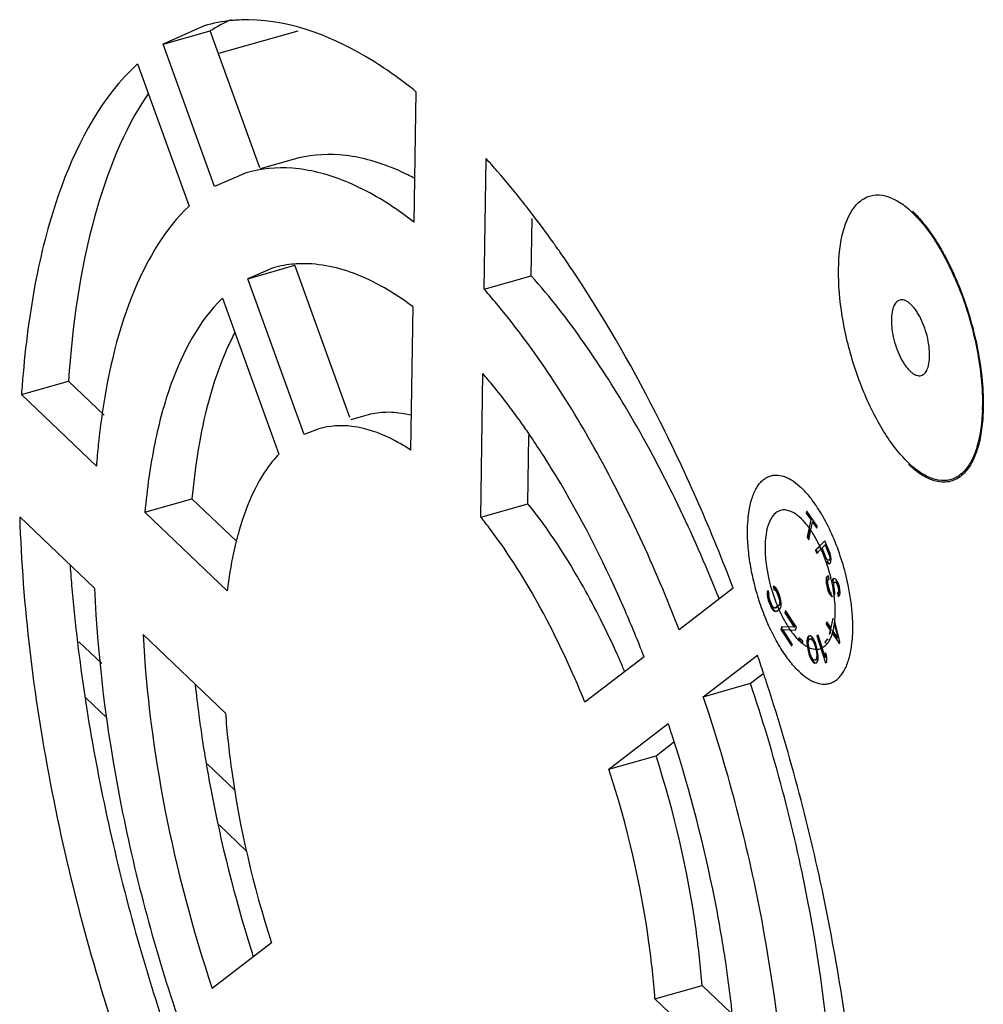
# Model space of a CAD drawing. Header units: millimetres. Extents: x 1117 to 38156, y -1945 to 7303.
# Tile 280 of 656: x 9475 to 9502, y 1326 to 1353. Entities that reach past the tile are written whole.
import ezdxf

# ---------------------------------------------------------------- set-up
doc = ezdxf.new("R2010")
doc.units = ezdxf.units.MM

msp = doc.modelspace()

# ---------------------------------------------------------------- linework, layer by layer
at = {"color": 7, "linetype": 'Continuous'}
for p, q in [((9480.179, 1353.165), (9479.037, 1352.649)), ((9479.037, 1352.649), (9480.346, 1353.021)), ((9481.722, 1349.214), (9480.346, 1353.021)), ((9482.779, 1353.019), (9480.573, 1352.392)), ((9480.467, 1348.693), (9479.037, 1352.649)), ((9478.329, 1352.106), (9479.759, 1348.15)), ((9486.068, 1351.332), (9486.014, 1347.705)), ((9482.655, 1349.45), (9481.732, 1349.188)), ((9487.966, 1345.844), (9488.02, 1349.47)), ((9481.342, 1349.077), (9480.467, 1348.693)), ((9489.275, 1346.216), (9489.299, 1347.806)), ((9481.393, 1346.132), (9482.702, 1346.504)), ((9482.094, 1346.432), (9481.393, 1346.132)), ((9484.232, 1342.272), (9482.702, 1346.504)), ((9487.966, 1345.844), (9489.275, 1346.216)), ((9482.959, 1341.798), (9481.393, 1346.132)), ((9480.685, 1345.589), (9482.251, 1341.254)), ((9485.979, 1345.355), (9485.92, 1341.365)), ((9487.872, 1339.504), (9487.931, 1343.493)), ((9475.098, 1342.909), (9476.407, 1343.281)), ((9477.397, 1342.337), (9476.407, 1343.281)), ((9477.181, 1340.923), (9475.098, 1342.909)), ((9484.677, 1342.332), (9484.256, 1342.212)), ((9483.366, 1341.959), (9482.959, 1341.798)), ((9489.181, 1339.876), (9489.209, 1341.768)), ((9478.531, 1339.636), (9479.84, 1340.008)), ((9481.083, 1338.822), (9479.84, 1340.008)), ((9487.872, 1339.504), (9489.181, 1339.876)), ((9480.822, 1337.451), (9478.531, 1339.636)), ((9496.937, 1339.672), (9496.925, 1339.613)), ((9496.925, 1339.613), (9496.943, 1339.618)), ((9496.925, 1339.613), (9497.049, 1339.437)), ((9497.23, 1339.255), (9496.937, 1339.672)), ((9496.95, 1339.653), (9496.943, 1339.618)), ((9496.943, 1339.618), (9497.066, 1339.442)), ((9475.048, 1339.511), (9477.131, 1337.524)), ((9497.049, 1339.437), (9496.952, 1338.941)), ((9496.999, 1338.875), (9497.095, 1339.371)), ((9497.049, 1339.437), (9497.066, 1339.442)), ((9497.095, 1339.371), (9497.113, 1339.376)), ((9497.095, 1339.371), (9497.219, 1339.196)), ((9497.113, 1339.376), (9497.223, 1339.219)), ((9497.015, 1339.179), (9496.97, 1338.946)), ((9497.219, 1339.196), (9497.23, 1339.255)), ((9496.952, 1338.941), (9496.97, 1338.946)), ((9496.952, 1338.941), (9496.999, 1338.875)), ((9496.97, 1338.946), (9497.003, 1338.898)), ((9497.443, 1338.847), (9497.182, 1338.584)), ((9497.585, 1338.488), (9497.443, 1338.847)), ((9497.182, 1338.584), (9497.199, 1338.589)), ((9497.182, 1338.584), (9497.217, 1338.494)), ((9497.29, 1338.68), (9497.199, 1338.589)), ((9497.199, 1338.589), (9497.231, 1338.508)), ((9497.217, 1338.494), (9497.33, 1338.608)), ((9497.367, 1338.645), (9497.451, 1338.729)), ((9497.48, 1338.361), (9497.367, 1338.645)), ((9497.451, 1338.729), (9497.468, 1338.734)), ((9497.451, 1338.729), (9497.563, 1338.445)), ((9497.468, 1338.734), (9497.58, 1338.45)), ((9497.609, 1338.407), (9497.585, 1338.488)), ((9497.475, 1338.273), (9497.493, 1338.278)), ((9497.475, 1338.273), (9497.516, 1338.23)), ((9497.503, 1338.322), (9497.48, 1338.361)), ((9497.493, 1338.278), (9497.533, 1338.235)), ((9497.526, 1338.303), (9497.503, 1338.322)), ((9497.516, 1338.23), (9497.533, 1338.235)), ((9497.516, 1338.23), (9497.556, 1338.207)), ((9497.548, 1338.305), (9497.526, 1338.303)), ((9497.533, 1338.235), (9497.573, 1338.212)), ((9497.565, 1338.321), (9497.548, 1338.305)), ((9497.548, 1338.305), (9497.566, 1338.31)), ((9497.556, 1338.207), (9497.573, 1338.212)), ((9497.556, 1338.207), (9497.578, 1338.209)), ((9497.563, 1338.445), (9497.58, 1338.45)), ((9497.563, 1338.445), (9497.575, 1338.394)), ((9497.576, 1338.353), (9497.565, 1338.321)), ((9497.565, 1338.321), (9497.582, 1338.326)), ((9497.582, 1338.326), (9497.566, 1338.31)), ((9497.573, 1338.212), (9497.582, 1338.213)), ((9497.575, 1338.394), (9497.593, 1338.399)), ((9497.575, 1338.394), (9497.576, 1338.353)), ((9497.576, 1338.353), (9497.593, 1338.358)), ((9497.578, 1338.209), (9497.6, 1338.232)), ((9497.58, 1338.45), (9497.593, 1338.399)), ((9497.593, 1338.358), (9497.582, 1338.326)), ((9497.593, 1338.399), (9497.593, 1338.358)), ((9497.6, 1338.232), (9497.611, 1338.263)), ((9497.616, 1338.331), (9497.609, 1338.407)), ((9497.611, 1338.263), (9497.616, 1338.331)), ((9497.481, 1337.824), (9497.473, 1337.75)), ((9497.473, 1337.75), (9497.49, 1337.755)), ((9497.473, 1337.75), (9497.48, 1337.672)), ((9497.48, 1337.672), (9497.497, 1337.677)), ((9497.48, 1337.672), (9497.503, 1337.546)), ((9497.511, 1337.863), (9497.481, 1337.824)), ((9497.481, 1337.824), (9497.499, 1337.829)), ((9497.499, 1337.829), (9497.49, 1337.755)), ((9497.49, 1337.755), (9497.497, 1337.677)), ((9497.497, 1337.677), (9497.521, 1337.551)), ((9497.528, 1337.868), (9497.499, 1337.829)), ((9497.539, 1337.872), (9497.511, 1337.863)), ((9497.522, 1337.724), (9497.536, 1337.766)), ((9497.526, 1337.662), (9497.522, 1337.724)), ((9497.549, 1337.535), (9497.526, 1337.662)), ((9497.536, 1337.766), (9497.556, 1337.777)), ((9497.556, 1337.777), (9497.539, 1337.872)), ((9497.646, 1337.727), (9497.642, 1337.667)), ((9497.665, 1337.783), (9497.646, 1337.727)), ((9497.646, 1337.727), (9497.663, 1337.732)), ((9497.663, 1337.732), (9497.66, 1337.672)), ((9497.682, 1337.788), (9497.663, 1337.732)), ((9497.693, 1337.793), (9497.665, 1337.783)), ((9497.691, 1337.641), (9497.698, 1337.685)), ((9497.723, 1337.786), (9497.693, 1337.793)), ((9497.698, 1337.685), (9497.718, 1337.696)), ((9497.718, 1337.696), (9497.735, 1337.701)), ((9497.718, 1337.696), (9497.733, 1337.692)), ((9497.757, 1337.763), (9497.723, 1337.786)), ((9497.733, 1337.692), (9497.75, 1337.697)), ((9497.733, 1337.692), (9497.759, 1337.671)), ((9497.735, 1337.701), (9497.75, 1337.697)), ((9497.75, 1337.697), (9497.776, 1337.676)), ((9497.799, 1337.693), (9497.757, 1337.763)), ((9497.759, 1337.671), (9497.776, 1337.676)), ((9497.759, 1337.671), (9497.783, 1337.62)), ((9497.776, 1337.676), (9497.8, 1337.625)), ((9497.826, 1337.626), (9497.799, 1337.693)), ((9494.894, 1337.526), (9493.388, 1336.369)), ((9495.837, 1337.427), (9495.835, 1337.348)), ((9495.861, 1337.465), (9495.837, 1337.427)), ((9495.837, 1337.427), (9495.854, 1337.432)), ((9495.854, 1337.432), (9495.853, 1337.353)), ((9495.866, 1337.451), (9495.854, 1337.432)), ((9495.894, 1337.374), (9495.861, 1337.465)), ((9496.034, 1337.577), (9495.998, 1337.57)), ((9495.998, 1337.57), (9496.031, 1337.478)), ((9496.017, 1337.571), (9496.049, 1337.483)), ((9496.031, 1337.478), (9496.049, 1337.483)), ((9496.031, 1337.478), (9496.055, 1337.476)), ((9496.079, 1337.534), (9496.034, 1337.577)), ((9496.049, 1337.483), (9496.072, 1337.481)), ((9496.055, 1337.476), (9496.072, 1337.481)), ((9496.055, 1337.476), (9496.083, 1337.44)), ((9496.072, 1337.481), (9496.101, 1337.445)), ((9496.113, 1337.482), (9496.079, 1337.534)), ((9496.083, 1337.44), (9496.101, 1337.445)), ((9496.083, 1337.44), (9496.111, 1337.383)), ((9496.101, 1337.445), (9496.129, 1337.388)), ((9496.111, 1337.383), (9496.129, 1337.388)), ((9496.111, 1337.383), (9496.161, 1337.245)), ((9496.147, 1337.41), (9496.113, 1337.482)), ((9496.129, 1337.388), (9496.178, 1337.25)), ((9496.197, 1337.272), (9496.147, 1337.41)), ((9497.503, 1337.546), (9497.521, 1337.551)), ((9497.503, 1337.546), (9497.525, 1337.465)), ((9497.521, 1337.551), (9497.543, 1337.47)), ((9497.525, 1337.465), (9497.543, 1337.47)), ((9497.525, 1337.465), (9497.552, 1337.398)), ((9497.543, 1337.47), (9497.57, 1337.403)), ((9497.568, 1337.47), (9497.549, 1337.535)), ((9497.552, 1337.398), (9497.57, 1337.403)), ((9497.552, 1337.398), (9497.594, 1337.328)), ((9497.592, 1337.419), (9497.568, 1337.47)), ((9497.57, 1337.403), (9497.612, 1337.333)), ((9497.621, 1337.383), (9497.592, 1337.419)), ((9497.692, 1337.595), (9497.691, 1337.641)), ((9497.71, 1337.5), (9497.692, 1337.595)), ((9497.717, 1337.422), (9497.71, 1337.5)), ((9497.713, 1337.362), (9497.717, 1337.422)), ((9497.783, 1337.62), (9497.8, 1337.625)), ((9497.783, 1337.62), (9497.799, 1337.571)), ((9497.808, 1337.402), (9497.796, 1337.389)), ((9497.796, 1337.389), (9497.813, 1337.394)), ((9497.796, 1337.389), (9497.813, 1337.294)), ((9497.799, 1337.571), (9497.817, 1337.576)), ((9497.799, 1337.571), (9497.817, 1337.476)), ((9497.8, 1337.625), (9497.817, 1337.576)), ((9497.818, 1337.43), (9497.808, 1337.402)), ((9497.808, 1337.402), (9497.826, 1337.407)), ((9497.826, 1337.407), (9497.813, 1337.394)), ((9497.813, 1337.394), (9497.83, 1337.304)), ((9497.817, 1337.576), (9497.834, 1337.481)), ((9497.817, 1337.476), (9497.834, 1337.481)), ((9497.817, 1337.476), (9497.818, 1337.43)), ((9497.818, 1337.43), (9497.835, 1337.435)), ((9497.845, 1337.561), (9497.826, 1337.626)), ((9497.835, 1337.435), (9497.826, 1337.407)), ((9497.834, 1337.481), (9497.835, 1337.435)), ((9497.86, 1337.482), (9497.845, 1337.561)), ((9497.855, 1337.346), (9497.867, 1337.404)), ((9497.867, 1337.404), (9497.86, 1337.482)), ((9495.835, 1337.348), (9495.853, 1337.353)), ((9495.835, 1337.348), (9495.845, 1337.278)), ((9495.845, 1337.278), (9495.863, 1337.283)), ((9495.845, 1337.278), (9495.867, 1337.196)), ((9495.853, 1337.353), (9495.863, 1337.283)), ((9495.863, 1337.283), (9495.885, 1337.201)), ((9495.867, 1337.196), (9495.885, 1337.201)), ((9495.867, 1337.196), (9495.917, 1337.059)), ((9495.882, 1337.345), (9495.894, 1337.374)), ((9495.887, 1337.29), (9495.882, 1337.345)), ((9495.885, 1337.201), (9495.934, 1337.064)), ((9495.903, 1337.224), (9495.887, 1337.29)), ((9495.953, 1337.086), (9495.903, 1337.224)), ((9496.161, 1337.245), (9496.178, 1337.25)), ((9496.161, 1337.245), (9496.177, 1337.179)), ((9496.182, 1337.124), (9496.175, 1337.08)), ((9496.177, 1337.179), (9496.195, 1337.184)), ((9496.177, 1337.179), (9496.182, 1337.124)), ((9496.178, 1337.25), (9496.195, 1337.184)), ((9496.182, 1337.124), (9496.199, 1337.129)), ((9496.199, 1337.129), (9496.192, 1337.085)), ((9496.195, 1337.184), (9496.199, 1337.129)), ((9496.218, 1337.191), (9496.197, 1337.272)), ((9496.229, 1337.121), (9496.218, 1337.191)), ((9496.227, 1337.041), (9496.229, 1337.121)), ((9497.594, 1337.328), (9497.612, 1337.333)), ((9497.594, 1337.328), (9497.631, 1337.289)), ((9497.612, 1337.333), (9497.648, 1337.294)), ((9497.631, 1337.289), (9497.648, 1337.294)), ((9497.694, 1337.305), (9497.713, 1337.362)), ((9497.813, 1337.294), (9497.833, 1337.305)), ((9497.833, 1337.305), (9497.855, 1337.346)), ((9495.917, 1337.059), (9495.934, 1337.064)), ((9495.917, 1337.059), (9495.95, 1336.987)), ((9495.934, 1337.064), (9495.968, 1336.992)), ((9495.95, 1336.987), (9495.968, 1336.992)), ((9495.95, 1336.987), (9495.984, 1336.935)), ((9495.981, 1337.029), (9495.953, 1337.086)), ((9495.968, 1336.992), (9496.002, 1336.939)), ((9496.009, 1336.992), (9495.981, 1337.029)), ((9495.984, 1336.935), (9496.002, 1336.939)), ((9495.984, 1336.935), (9496.03, 1336.891)), ((9496.002, 1336.939), (9496.048, 1336.896)), ((9496.038, 1336.975), (9496.009, 1336.992)), ((9496.03, 1336.891), (9496.048, 1336.896)), ((9496.03, 1336.891), (9496.065, 1336.879)), ((9496.067, 1336.978), (9496.038, 1336.975)), ((9496.048, 1336.896), (9496.083, 1336.884)), ((9496.065, 1336.879), (9496.1, 1336.886)), ((9496.065, 1336.879), (9496.083, 1336.884)), ((9496.157, 1337.047), (9496.067, 1336.978)), ((9496.067, 1336.978), (9496.085, 1336.983)), ((9496.174, 1337.051), (9496.085, 1336.983)), ((9496.1, 1336.886), (9496.19, 1336.955)), ((9496.175, 1337.08), (9496.157, 1337.047)), ((9496.157, 1337.047), (9496.174, 1337.051)), ((9496.192, 1337.085), (9496.174, 1337.051)), ((9496.175, 1337.08), (9496.192, 1337.085)), ((9496.19, 1336.955), (9496.214, 1336.993)), ((9496.214, 1336.993), (9496.227, 1337.041)), ((9496.343, 1336.907), (9496.327, 1336.839)), ((9496.327, 1336.839), (9496.345, 1336.844)), ((9496.327, 1336.839), (9496.585, 1336.447)), ((9496.647, 1336.446), (9496.343, 1336.907)), ((9496.355, 1336.888), (9496.345, 1336.844)), ((9496.345, 1336.844), (9496.603, 1336.452)), ((9497.728, 1336.832), (9497.728, 1336.848)), ((9497.496, 1336.593), (9497.48, 1336.527)), ((9497.605, 1336.43), (9497.496, 1336.593)), ((9497.508, 1336.575), (9497.498, 1336.532)), ((9497.666, 1336.697), (9497.605, 1336.43)), ((9497.861, 1336.045), (9497.712, 1336.627)), ((9496.236, 1336.456), (9496.218, 1336.377)), ((9496.218, 1336.377), (9496.235, 1336.382)), ((9496.218, 1336.377), (9496.522, 1335.917)), ((9496.253, 1336.456), (9496.235, 1336.382)), ((9496.235, 1336.382), (9496.527, 1335.94)), ((9496.585, 1336.447), (9496.236, 1336.456)), ((9496.269, 1336.376), (9496.286, 1336.381)), ((9496.535, 1335.973), (9496.269, 1336.376)), ((9496.269, 1336.376), (9496.626, 1336.356)), ((9496.286, 1336.381), (9496.626, 1336.362)), ((9496.585, 1336.447), (9496.603, 1336.452)), ((9496.626, 1336.356), (9496.647, 1336.446)), ((9497.48, 1336.527), (9497.498, 1336.532)), ((9497.48, 1336.527), (9497.589, 1336.363)), ((9497.498, 1336.532), (9497.607, 1336.368)), ((9497.589, 1336.363), (9497.564, 1336.252)), ((9497.607, 1336.368), (9497.581, 1336.257)), ((9497.589, 1336.363), (9497.607, 1336.368)), ((9497.605, 1336.43), (9497.622, 1336.435)), ((9497.638, 1336.29), (9497.846, 1335.979)), ((9497.799, 1336.139), (9497.651, 1336.36)), ((9497.695, 1336.549), (9497.799, 1336.139)), ((9476.696, 1336.039), (9477.329, 1335.436)), ((9478.48, 1336.237), (9480.771, 1334.052)), ((9496.83, 1336.052), (9496.718, 1336.15)), ((9496.718, 1336.15), (9496.718, 1336.077)), ((9496.718, 1336.077), (9496.736, 1336.082)), ((9496.718, 1336.077), (9496.831, 1335.979)), ((9496.735, 1336.135), (9496.736, 1336.082)), ((9496.736, 1336.082), (9496.831, 1335.999)), ((9496.831, 1335.979), (9496.83, 1336.052)), ((9496.945, 1336.115), (9496.942, 1336.054)), ((9496.942, 1336.054), (9496.959, 1336.059)), ((9496.942, 1336.054), (9496.943, 1336.007)), ((9496.943, 1336.007), (9496.96, 1336.012)), ((9496.959, 1336.158), (9496.945, 1336.115)), ((9496.945, 1336.115), (9496.963, 1336.12)), ((9496.988, 1336.197), (9496.959, 1336.158)), ((9496.959, 1336.158), (9496.977, 1336.163)), ((9496.963, 1336.12), (9496.959, 1336.059)), ((9496.959, 1336.059), (9496.96, 1336.012)), ((9496.96, 1336.012), (9496.967, 1335.933)), ((9496.977, 1336.163), (9496.963, 1336.12)), ((9497.003, 1336.199), (9496.977, 1336.163)), ((9496.98, 1335.998), (9496.993, 1336.088)), ((9497.031, 1336.202), (9496.988, 1336.197)), ((9496.993, 1336.088), (9497.01, 1336.114)), ((9497.01, 1336.114), (9497.045, 1336.121)), ((9497.01, 1336.114), (9497.028, 1336.119)), ((9497.028, 1336.119), (9497.062, 1336.126)), ((9497.079, 1336.174), (9497.031, 1336.202)), ((9497.045, 1336.121), (9497.062, 1336.126)), ((9497.045, 1336.121), (9497.085, 1336.095)), ((9497.062, 1336.126), (9497.103, 1336.1)), ((9497.125, 1336.116), (9497.079, 1336.174)), ((9497.085, 1336.095), (9497.103, 1336.1)), ((9497.085, 1336.095), (9497.114, 1336.057)), ((9497.103, 1336.1), (9497.131, 1336.062)), ((9497.114, 1336.057), (9497.131, 1336.062)), ((9497.114, 1336.057), (9497.161, 1335.953)), ((9497.156, 1336.062), (9497.125, 1336.116)), ((9497.131, 1336.062), (9497.179, 1335.958)), ((9497.183, 1335.994), (9497.156, 1336.062)), ((9497.253, 1336.224), (9497.215, 1336.204)), ((9497.215, 1336.204), (9497.233, 1336.209)), ((9497.215, 1336.204), (9497.458, 1335.455)), ((9497.255, 1336.221), (9497.233, 1336.209)), ((9497.233, 1336.209), (9497.346, 1335.861)), ((9497.364, 1335.882), (9497.253, 1336.224)), ((9497.515, 1336.117), (9497.444, 1336.028)), ((9497.444, 1336.028), (9497.462, 1336.033)), ((9497.444, 1336.028), (9497.458, 1335.995)), ((9497.531, 1336.081), (9497.515, 1336.117)), ((9497.564, 1336.252), (9497.581, 1336.257)), ((9497.846, 1335.979), (9497.861, 1336.045)), ((9496.522, 1335.917), (9496.535, 1335.973)), ((9496.943, 1336.007), (9496.95, 1335.929)), ((9496.95, 1335.929), (9496.967, 1335.933)), ((9496.95, 1335.929), (9496.975, 1335.783)), ((9496.967, 1335.933), (9496.993, 1335.788)), ((9496.975, 1335.783), (9496.993, 1335.788)), ((9496.975, 1335.783), (9496.997, 1335.7)), ((9496.99, 1335.903), (9496.98, 1335.998)), ((9497.01, 1335.79), (9496.99, 1335.903)), ((9496.993, 1335.788), (9497.015, 1335.705)), ((9497.035, 1335.691), (9497.01, 1335.79)), ((9497.161, 1335.953), (9497.179, 1335.958)), ((9497.161, 1335.953), (9497.186, 1335.854)), ((9497.179, 1335.958), (9497.203, 1335.859)), ((9497.199, 1335.943), (9497.183, 1335.994)), ((9497.186, 1335.854), (9497.203, 1335.859)), ((9497.186, 1335.854), (9497.206, 1335.741)), ((9497.221, 1335.861), (9497.199, 1335.943)), ((9497.203, 1335.859), (9497.223, 1335.746)), ((9497.206, 1335.741), (9497.223, 1335.746)), ((9497.206, 1335.741), (9497.216, 1335.646)), ((9497.246, 1335.715), (9497.221, 1335.861)), ((9497.223, 1335.746), (9497.233, 1335.651)), ((9497.454, 1335.602), (9497.369, 1335.864)), ((9492.413, 1335.621), (9490.764, 1334.355)), ((9494.06, 1334.51), (9495.566, 1335.666)), ((9496.997, 1335.7), (9497.015, 1335.705)), ((9496.997, 1335.7), (9497.013, 1335.65)), ((9497.013, 1335.65), (9497.031, 1335.655)), ((9497.013, 1335.65), (9497.04, 1335.581)), ((9497.015, 1335.705), (9497.031, 1335.655)), ((9497.031, 1335.655), (9497.057, 1335.586)), ((9497.082, 1335.586), (9497.035, 1335.691)), ((9497.04, 1335.581), (9497.057, 1335.586)), ((9497.04, 1335.581), (9497.071, 1335.527)), ((9497.057, 1335.586), (9497.089, 1335.532)), ((9497.071, 1335.527), (9497.089, 1335.532)), ((9497.071, 1335.527), (9497.117, 1335.469)), ((9497.111, 1335.548), (9497.082, 1335.586)), ((9497.089, 1335.532), (9497.135, 1335.474)), ((9497.151, 1335.523), (9497.111, 1335.548)), ((9497.117, 1335.469), (9497.135, 1335.474)), ((9497.117, 1335.469), (9497.165, 1335.442)), ((9497.135, 1335.474), (9497.183, 1335.447)), ((9497.186, 1335.529), (9497.151, 1335.523)), ((9497.203, 1335.556), (9497.186, 1335.529)), ((9497.186, 1335.529), (9497.203, 1335.534)), ((9497.216, 1335.646), (9497.203, 1335.556)), ((9497.203, 1335.556), (9497.22, 1335.561)), ((9497.22, 1335.561), (9497.203, 1335.534)), ((9497.208, 1335.447), (9497.237, 1335.486)), ((9497.216, 1335.646), (9497.233, 1335.651)), ((9497.233, 1335.651), (9497.22, 1335.561)), ((9497.237, 1335.486), (9497.251, 1335.529)), ((9497.253, 1335.636), (9497.246, 1335.715)), ((9497.251, 1335.529), (9497.254, 1335.59)), ((9497.254, 1335.59), (9497.253, 1335.636)), ((9497.456, 1335.733), (9497.454, 1335.602)), ((9497.454, 1335.602), (9497.472, 1335.607)), ((9497.497, 1335.606), (9497.456, 1335.733)), ((9497.458, 1335.455), (9497.496, 1335.475)), ((9497.473, 1335.681), (9497.472, 1335.607)), ((9497.496, 1335.475), (9497.497, 1335.606)), ((9497.165, 1335.442), (9497.208, 1335.447)), ((9497.165, 1335.442), (9497.183, 1335.447)), ((9497.183, 1335.447), (9497.21, 1335.45)), ((9495.369, 1334.882), (9495.716, 1335.148)), ((9494.06, 1334.51), (9495.369, 1334.882)), ((9476.89, 1334.476), (9477.473, 1333.92)), ((9491.436, 1332.495), (9493.085, 1333.761)), ((9492.745, 1332.867), (9493.234, 1333.242)), ((9491.436, 1332.495), (9492.745, 1332.867)), ((9480.263, 1332.638), (9481.027, 1331.909)), ((9480.593, 1330.944), (9481.368, 1330.205)), ((9482.05, 1327.665), (9480.401, 1326.398)), ((9492.715, 1326.107), (9494.024, 1326.479)), ((9494.825, 1325.716), (9494.024, 1326.479)), ((9495.006, 1323.923), (9492.715, 1326.107))]:
    msp.add_line(p, q, dxfattribs=at)
for centre, radius, start, end in [((9481.362, 1349.011), 4.318, 95.6386, 105.9072), ((9482.753, 1349.226), 4.494, 113.9392, 122.3819), ((9481.377, 1348.877), 4.453, 92.9318, 95.6525), ((9481.383, 1348.741), 4.589, 89.4854, 92.9245), ((9471.713, 1334.673), 22.02, 41.0054, 42.2215), ((9463.632, 1328.404), 32.254, 33.489, 34.9449), ((9482.933, 1343.48), 3.069, 94.4479, 105.8704), ((9482.942, 1343.379), 3.17, 92.9356, 94.4735), ((9493.856, 1343.028), 7.847, 25.6811, 26.6961), ((9493.412, 1342.816), 8.339, 23.6785, 25.6723), ((9473.717, 1333.282), 18.996, 40.0115, 41.3986), ((9487.312, 1341.315), 7.103, 152.1837, 153.1235), ((9504.299, 1340.99), 29.264, 175.0871, 176.2385), ((9475, 1332.384), 17.047, 39.1432, 40.665), ((9496.066, 1342.666), 5.757, 358.2307, 359.1552), ((9497.97, 1339.382), 20.845, 171.6612, 174.1133), ((9469.827, 1328.526), 23.504, 32.899, 34.4102), ((9500.22, 1339.139), 23.108, 174.0862, 175.5727), ((9467.751, 1327.196), 25.97, 30.6481, 32.8763), ((9493.732, 1337.468), 4.19, 33.2398, 33.6389), ((9477.132, 1330.88), 13.774, 36.961, 38.7617), ((9489.779, 1336.657), 8.976, 164.7117, 165.9321), ((9494.96, 1337.719), 2.526, 34.1538, 36.3137), ((9494.727, 1337.561), 2.808, 32.4752, 34.1627), ((9493.517, 1336.897), 4.19, 22.6991, 24.2684), ((9493.101, 1336.728), 4.638, 11.6425, 22.6419), ((9521.176, 1341.437), 44.848, 184.1955, 185.0139), ((9493.34, 1336.773), 4.395, 7.8247, 11.6975), ((9454.171, 1321.082), 43.447, 21.8212, 21.9836), ((9493.589, 1336.809), 4.143, 6.3916, 7.81), ((9493.986, 1336.85), 3.744, 2.565, 6.4409), ((9499.853, 1338.572), 4.039, 204.1763, 205.6704), ((9494.613, 1336.878), 3.117, 359.2059, 2.5622), ((9495.62, 1336.825), 2.107, 350.8653, 354.017), ((9493.715, 1336.437), 4.503, 358.3934, 1.6117), ((9498.818, 1337.996), 2.853, 211.3248, 214.6616), ((9498.516, 1337.79), 2.488, 214.6991, 216.3232), ((9496.33, 1336.68), 1.382, 342.8619, 345.4338), ((9494.22, 1336.423), 3.998, 356.5562, 358.3935), ((9497.033, 1336.37), 0.61, 320.7254, 325.7206), ((9496.541, 1336.614), 1.162, 338.5513, 342.9116), ((9497.204, 1336.181), 0.353, 285.572, 293.0198), ((9442.732, 1317.626), 55.829, 18.3036, 18.8521), ((9467.629, 1324.911), 26.341, 23.0196, 23.3722), ((9442.383, 1317.51), 56.196, 18.1427, 18.3041), ((9514.161, 1338.497), 34.426, 186.1006, 187.5212), ((9450.39, 1319.785), 46.086, 18.0728, 18.6333), ((9515.354, 1338.652), 35.629, 187.5177, 188.4685), ((9455.292, 1321.165), 39.837, 17.6612, 18.4334), ((9454.986, 1321.067), 40.158, 17.3391, 17.6619), ((9519.809, 1339.465), 40.158, 197.3391, 197.6619), ((9459.442, 1321.88), 35.629, 7.5177, 8.4685), ((9460.635, 1322.035), 34.426, 6.1006, 7.5212)]:
    msp.add_arc(centre, radius, start, end, dxfattribs=at)
for points, knots in [([(9486.068, 1351.332), (9485.684, 1351.641), (9484.316, 1352.635), (9482.632, 1353.32), (9481.424, 1353.33)], [0, 0, 0, 0, 0.289669, 1, 1, 1, 1]), ([(9478.329, 1352.106), (9477.346, 1351.208), (9476.27, 1349.207), (9475.465, 1346.212), (9475.224, 1344.439), (9475.143, 1343.496)], [0, 0, 0, 0, 0.427628, 0.695787, 1, 1, 1, 1]), ([(9478.618, 1351.275), (9477.929, 1350.25), (9476.893, 1347.601), (9476.509, 1344.829), (9476.407, 1343.281)], [0, 0, 0, 0, 0.44349, 1, 1, 1, 1]), ([(9485.325, 1349.246), (9484.883, 1349.418), (9483.991, 1349.648), (9483.066, 1349.567), (9482.651, 1349.448)], [0, 0, 0, 0, 0.523726, 1, 1, 1, 1]), ([(9484.016, 1348.874), (9483.574, 1349.046), (9482.682, 1349.276), (9481.757, 1349.195), (9481.342, 1349.076)], [0, 0, 0, 0, 0.523726, 1, 1, 1, 1]), ([(9486.021, 1348.927), (9485.963, 1348.957), (9485.736, 1349.074), (9485.502, 1349.177), (9485.325, 1349.246)], [0, 0, 0, 0, 0.256858, 1, 1, 1, 1]), ([(9489.314, 1347.913), (9489.233, 1348.019), (9488.915, 1348.429), (9488.584, 1348.829), (9488.33, 1349.121)], [0, 0, 0, 0, 0.255816, 1, 1, 1, 1]), ([(9486.014, 1347.705), (9485.849, 1347.833), (9485.225, 1348.288), (9484.543, 1348.67), (9484.016, 1348.874)], [0, 0, 0, 0, 0.269545, 1, 1, 1, 1]), ([(9497.821, 1346.398), (9497.827, 1346.759), (9497.876, 1347.273), (9498.091, 1347.87), (9498.297, 1348.19), (9498.56, 1348.402), (9498.996, 1348.515), (9499.332, 1348.376), (9499.526, 1348.251)], [0, 0, 0, 0, 0.338667, 0.475484, 0.590956, 0.690435, 0.784227, 1, 1, 1, 1]), ([(9479.759, 1348.15), (9479.091, 1347.517), (9477.992, 1345.64), (9477.517, 1343.577), (9477.345, 1342.405)], [0, 0, 0, 0, 0.437208, 1, 1, 1, 1]), ([(9499.526, 1348.251), (9499.586, 1348.213), (9499.845, 1348.023), (9500.065, 1347.785), (9500.22, 1347.589)], [0, 0, 0, 0, 0.222518, 1, 1, 1, 1]), ([(9490.07, 1346.879), (9490.008, 1346.968), (9489.762, 1347.317), (9489.508, 1347.66), (9489.314, 1347.913)], [0, 0, 0, 0, 0.253977, 1, 1, 1, 1]), ([(9499.874, 1348.011), (9499.986, 1347.905), (9500.206, 1347.661), (9500.397, 1347.395), (9500.492, 1347.25)], [0, 0, 0, 0, 0.472415, 1, 1, 1, 1]), ([(9500.22, 1347.589), (9500.245, 1347.557), (9500.347, 1347.424), (9500.442, 1347.286), (9500.511, 1347.179)], [0, 0, 0, 0, 0.241161, 1, 1, 1, 1]), ([(9500.492, 1347.25), (9500.577, 1347.12), (9500.742, 1346.844), (9500.888, 1346.559), (9500.959, 1346.41)], [0, 0, 0, 0, 0.485873, 1, 1, 1, 1]), ([(9500.511, 1347.179), (9500.542, 1347.13), (9500.669, 1346.927), (9500.785, 1346.716), (9500.866, 1346.553)], [0, 0, 0, 0, 0.24149, 1, 1, 1, 1]), ([(9485.979, 1345.355), (9485.474, 1345.731), (9484.473, 1346.336), (9483.304, 1346.572), (9482.78, 1346.545)], [0, 0, 0, 0, 0.546142, 1, 1, 1, 1]), ([(9494.458, 1337.345), (9493.77, 1339.052), (9492.285, 1342.162), (9490.331, 1345.019), (9489.275, 1346.216)], [0, 0, 0, 0, 0.535512, 1, 1, 1, 1]), ([(9494.894, 1337.526), (9494.292, 1339.1), (9492.995, 1342.077), (9491.39, 1344.904), (9490.531, 1346.201)], [0, 0, 0, 0, 0.519915, 1, 1, 1, 1]), ([(9499.424, 1341.39), (9499.171, 1341.71), (9498.72, 1342.461), (9498.221, 1343.712), (9497.897, 1345.049), (9497.815, 1345.961), (9497.821, 1346.398)], [0, 0, 0, 0, 0.228887, 0.488702, 0.754456, 1, 1, 1, 1]), ([(9500.959, 1346.41), (9501.082, 1346.151), (9501.304, 1345.613), (9501.563, 1344.777), (9501.746, 1343.929), (9501.814, 1343.36), (9501.831, 1343.082)], [0, 0, 0, 0, 0.248448, 0.504301, 0.757964, 1, 1, 1, 1]), ([(9501.049, 1346.165), (9501.345, 1345.489), (9501.632, 1344.543), (9501.768, 1343.575), (9501.79, 1343.338)], [0, 0, 0, 0, 0.75553, 1, 1, 1, 1]), ([(9480.685, 1345.589), (9480.025, 1344.944), (9479.304, 1343.56), (9478.755, 1341.495), (9478.588, 1340.28), (9478.531, 1339.636)], [0, 0, 0, 0, 0.430283, 0.697891, 1, 1, 1, 1]), ([(9493.388, 1336.369), (9492.715, 1338.11), (9491.251, 1341.3), (9489.316, 1344.245), (9488.266, 1345.495)], [0, 0, 0, 0, 0.533326, 1, 1, 1, 1]), ([(9499.524, 1345.538), (9499.506, 1345.533), (9499.471, 1345.517), (9499.425, 1345.479), (9499.386, 1345.427), (9499.352, 1345.362), (9499.326, 1345.286), (9499.299, 1345.163), (9499.291, 1345.065), (9499.29, 1344.997)], [0, 0, 0, 0, 0.087789, 0.181025, 0.284026, 0.399572, 0.529004, 0.672665, 1, 1, 1, 1]), ([(9500.354, 1343.982), (9500.355, 1344.072), (9500.342, 1344.26), (9500.288, 1344.542), (9500.201, 1344.82), (9500.104, 1345.038), (9500.014, 1345.193), (9499.945, 1345.294), (9499.874, 1345.38), (9499.802, 1345.449), (9499.729, 1345.501), (9499.658, 1345.535), (9499.589, 1345.549), (9499.544, 1345.544), (9499.524, 1345.538)], [0, 0, 0, 0, 0.141536, 0.294798, 0.450591, 0.599402, 0.668459, 0.732663, 0.791283, 0.843845, 0.890233, 0.930834, 0.96676, 1, 1, 1, 1]), ([(9499.29, 1344.997), (9499.289, 1344.907), (9499.301, 1344.719), (9499.356, 1344.437), (9499.443, 1344.159), (9499.54, 1343.942), (9499.629, 1343.786), (9499.698, 1343.685), (9499.77, 1343.6), (9499.842, 1343.53), (9499.914, 1343.478), (9499.986, 1343.444), (9500.055, 1343.43), (9500.099, 1343.435), (9500.12, 1343.441)], [0, 0, 0, 0, 0.141536, 0.294798, 0.450591, 0.599402, 0.668459, 0.732663, 0.791283, 0.843845, 0.890233, 0.930834, 0.96676, 1, 1, 1, 1]), ([(9480.976, 1344.526), (9480.653, 1343.89), (9480.147, 1342.398), (9479.915, 1340.851), (9479.84, 1340.008)], [0, 0, 0, 0, 0.457248, 1, 1, 1, 1]), ([(9500.12, 1343.441), (9500.137, 1343.446), (9500.172, 1343.462), (9500.218, 1343.5), (9500.258, 1343.552), (9500.291, 1343.617), (9500.318, 1343.693), (9500.345, 1343.816), (9500.353, 1343.914), (9500.354, 1343.982)], [0, 0, 0, 0, 0.087789, 0.181025, 0.284026, 0.399572, 0.529004, 0.672665, 1, 1, 1, 1]), ([(9489.218, 1341.809), (9489.137, 1341.927), (9488.818, 1342.382), (9488.482, 1342.826), (9488.222, 1343.146)], [0, 0, 0, 0, 0.257587, 1, 1, 1, 1]), ([(9501.79, 1343.338), (9501.796, 1343.273), (9501.817, 1343.021), (9501.825, 1342.769), (9501.822, 1342.582)], [0, 0, 0, 0, 0.258896, 1, 1, 1, 1]), ([(9501.831, 1343.082), (9501.834, 1343.032), (9501.845, 1342.836), (9501.847, 1342.639), (9501.843, 1342.493)], [0, 0, 0, 0, 0.257192, 1, 1, 1, 1]), ([(9485.928, 1342.337), (9485.864, 1342.352), (9485.616, 1342.404), (9485.36, 1342.423), (9485.173, 1342.413)], [0, 0, 0, 0, 0.259453, 1, 1, 1, 1]), ([(9501.82, 1342.489), (9501.81, 1342.14), (9501.754, 1341.645), (9501.534, 1341.073), (9501.328, 1340.769), (9501.066, 1340.57), (9500.637, 1340.468), (9500.309, 1340.605), (9500.118, 1340.728)], [0, 0, 0, 0, 0.336392, 0.472113, 0.587014, 0.68669, 0.78144, 1, 1, 1, 1]), ([(9501.843, 1342.493), (9501.838, 1342.31), (9501.819, 1342.041), (9501.762, 1341.699), (9501.707, 1341.468), (9501.639, 1341.259), (9501.535, 1341.019), (9501.434, 1340.857), (9501.355, 1340.767)], [0, 0, 0, 0, 0.302242, 0.44085, 0.57053, 0.691109, 0.802643, 1, 1, 1, 1]), ([(9484.611, 1341.967), (9484.504, 1341.993), (9484.094, 1342.069), (9483.662, 1342.043), (9483.366, 1341.959)], [0, 0, 0, 0, 0.263475, 1, 1, 1, 1]), ([(9485.92, 1341.365), (9485.812, 1341.438), (9485.402, 1341.691), (9484.952, 1341.885), (9484.611, 1341.967)], [0, 0, 0, 0, 0.271015, 1, 1, 1, 1]), ([(9482.251, 1341.254), (9482.126, 1341.121), (9481.605, 1340.458), (9481.293, 1339.655), (9481.121, 1339.023)], [0, 0, 0, 0, 0.219113, 1, 1, 1, 1]), ([(9500.118, 1340.728), (9500.058, 1340.766), (9499.799, 1340.956), (9499.578, 1341.194), (9499.424, 1341.39)], [0, 0, 0, 0, 0.222518, 1, 1, 1, 1]), ([(9501.355, 1340.767), (9501.308, 1340.714), (9501.208, 1340.62), (9501.032, 1340.52), (9500.839, 1340.471), (9500.635, 1340.474), (9500.422, 1340.527), (9500.204, 1340.629), (9499.982, 1340.777), (9499.841, 1340.9), (9499.77, 1340.968)], [0, 0, 0, 0, 0.116534, 0.22521, 0.331503, 0.441363, 0.560047, 0.691371, 0.837692, 1, 1, 1, 1]), ([(9495.934, 1340.651), (9495.965, 1340.66), (9496.031, 1340.672), (9496.17, 1340.673), (9496.315, 1340.635), (9496.457, 1340.568), (9496.612, 1340.473), (9496.721, 1340.382), (9496.791, 1340.315)], [0, 0, 0, 0, 0.101973, 0.206725, 0.433526, 0.559775, 0.695966, 1, 1, 1, 1]), ([(9492.413, 1335.621), (9492.245, 1336.052), (9491.566, 1337.7), (9490.766, 1339.299), (9490.093, 1340.434)], [0, 0, 0, 0, 0.259683, 1, 1, 1, 1]), ([(9495.335, 1339.694), (9495.345, 1339.757), (9495.37, 1339.879), (9495.419, 1340.051), (9495.48, 1340.205), (9495.551, 1340.339), (9495.632, 1340.452), (9495.723, 1340.543), (9495.824, 1340.611), (9495.897, 1340.641), (9495.934, 1340.651)], [0, 0, 0, 0, 0.162678, 0.313388, 0.452068, 0.579097, 0.695411, 0.802617, 0.903106, 1, 1, 1, 1]), ([(9497.221, 1339.79), (9497.155, 1339.889), (9497.021, 1340.072), (9496.869, 1340.241), (9496.791, 1340.315)], [0, 0, 0, 0, 0.526712, 1, 1, 1, 1]), ([(9491.201, 1336.664), (9491.049, 1336.966), (9490.456, 1338.084), (9489.762, 1339.153), (9489.181, 1339.876)], [0, 0, 0, 0, 0.267323, 1, 1, 1, 1]), ([(9495.291, 1338.967), (9495.287, 1339.094), (9495.29, 1339.337), (9495.316, 1339.58), (9495.335, 1339.694)], [0, 0, 0, 0, 0.522844, 1, 1, 1, 1]), ([(9496.208, 1339.69), (9496.142, 1339.671), (9495.966, 1339.553), (9495.812, 1339.187), (9495.78, 1338.876), (9495.778, 1338.696)], [0, 0, 0, 0, 0.180315, 0.527564, 1, 1, 1, 1]), ([(9496.561, 1339.629), (9496.531, 1339.646), (9496.422, 1339.698), (9496.291, 1339.713), (9496.208, 1339.69)], [0, 0, 0, 0, 0.282823, 1, 1, 1, 1]), ([(9496.736, 1339.504), (9496.722, 1339.516), (9496.667, 1339.562), (9496.607, 1339.604), (9496.561, 1339.629)], [0, 0, 0, 0, 0.266454, 1, 1, 1, 1]), ([(9497.423, 1339.456), (9497.408, 1339.483), (9497.349, 1339.588), (9497.286, 1339.691), (9497.237, 1339.765)], [0, 0, 0, 0, 0.256295, 1, 1, 1, 1]), ([(9475.048, 1339.511), (9475.127, 1337.029), (9475.753, 1331.934), (9477.071, 1326.98), (9477.92, 1324.494)], [0, 0, 0, 0, 0.485827, 1, 1, 1, 1]), ([(9496.995, 1339.215), (9496.974, 1339.243), (9496.896, 1339.346), (9496.807, 1339.441), (9496.736, 1339.504)], [0, 0, 0, 0, 0.269296, 1, 1, 1, 1]), ([(9497.921, 1338.263), (9497.856, 1338.475), (9497.71, 1338.882), (9497.524, 1339.272), (9497.423, 1339.456)], [0, 0, 0, 0, 0.512996, 1, 1, 1, 1]), ([(9490.764, 1334.355), (9490.404, 1335.248), (9489.633, 1336.911), (9488.659, 1338.47), (9488.138, 1339.162)], [0, 0, 0, 0, 0.526222, 1, 1, 1, 1]), ([(9497.336, 1338.619), (9497.318, 1338.659), (9497.245, 1338.813), (9497.163, 1338.962), (9497.095, 1339.068)], [0, 0, 0, 0, 0.260222, 1, 1, 1, 1]), ([(9481.072, 1338.838), (9481.045, 1338.729), (9480.939, 1338.271), (9480.864, 1337.806), (9480.822, 1337.451)], [0, 0, 0, 0, 0.238722, 1, 1, 1, 1]), ([(9496.716, 1335.217), (9496.668, 1335.262), (9496.574, 1335.36), (9496.389, 1335.584), (9496.169, 1335.912), (9495.931, 1336.356), (9495.721, 1336.849), (9495.546, 1337.374), (9495.412, 1337.911), (9495.323, 1338.444), (9495.296, 1338.796), (9495.291, 1338.967)], [0, 0, 0, 0, 0.048019, 0.09964, 0.212673, 0.336762, 0.468719, 0.604894, 0.741403, 0.87434, 1, 1, 1, 1]), ([(9495.778, 1338.696), (9495.773, 1338.4), (9495.851, 1337.789), (9496.04, 1337.204), (9496.168, 1336.918)], [0, 0, 0, 0, 0.48586, 1, 1, 1, 1]), ([(9498.13, 1337.397), (9498.117, 1337.47), (9498.062, 1337.761), (9497.987, 1338.05), (9497.921, 1338.263)], [0, 0, 0, 0, 0.24726, 1, 1, 1, 1]), ([(9476.5, 1337.518), (9476.675, 1335.516), (9477.298, 1331.462), (9478.361, 1327.502), (9479.01, 1325.523)], [0, 0, 0, 0, 0.490991, 1, 1, 1, 1]), ([(9477.131, 1337.524), (9477.212, 1335.559), (9477.724, 1331.534), (9478.763, 1327.615), (9479.426, 1325.65)], [0, 0, 0, 0, 0.486711, 1, 1, 1, 1]), ([(9498.216, 1336.564), (9498.212, 1336.7), (9498.193, 1336.979), (9498.154, 1337.256), (9498.13, 1337.397)], [0, 0, 0, 0, 0.487521, 1, 1, 1, 1]), ([(9491.808, 1335.36), (9491.76, 1335.472), (9491.567, 1335.911), (9491.361, 1336.344), (9491.201, 1336.664)], [0, 0, 0, 0, 0.253397, 1, 1, 1, 1]), ([(9496.512, 1336.316), (9496.527, 1336.295), (9496.586, 1336.218), (9496.65, 1336.144), (9496.701, 1336.093)], [0, 0, 0, 0, 0.263562, 1, 1, 1, 1]), ([(9478.48, 1336.237), (9478.562, 1334.606), (9479, 1331.273), (9479.858, 1328.026), (9480.401, 1326.398)], [0, 0, 0, 0, 0.487498, 1, 1, 1, 1]), ([(9498.172, 1335.837), (9498.177, 1335.865), (9498.194, 1335.979), (9498.205, 1336.095), (9498.21, 1336.183)], [0, 0, 0, 0, 0.240368, 1, 1, 1, 1]), ([(9497.573, 1334.88), (9497.61, 1334.89), (9497.683, 1334.92), (9497.783, 1334.988), (9497.875, 1335.079), (9497.956, 1335.192), (9498.027, 1335.326), (9498.088, 1335.48), (9498.137, 1335.652), (9498.162, 1335.774), (9498.172, 1335.837)], [0, 0, 0, 0, 0.096894, 0.197383, 0.304589, 0.420903, 0.547932, 0.686612, 0.837322, 1, 1, 1, 1]), ([(9496.716, 1335.217), (9496.786, 1335.149), (9496.895, 1335.058), (9497.05, 1334.963), (9497.192, 1334.896), (9497.337, 1334.858), (9497.476, 1334.859), (9497.542, 1334.871), (9497.573, 1334.88)], [0, 0, 0, 0, 0.304034, 0.440225, 0.566474, 0.793275, 0.898027, 1, 1, 1, 1]), ([(9498.295, 1323.014), (9498.12, 1325.015), (9497.497, 1329.07), (9496.434, 1333.03), (9495.786, 1335.009)], [0, 0, 0, 0, 0.490991, 1, 1, 1, 1]), ([(9497.665, 1323.007), (9497.584, 1324.972), (9497.071, 1328.998), (9496.032, 1332.916), (9495.369, 1334.882)], [0, 0, 0, 0, 0.486711, 1, 1, 1, 1]), ([(9480.771, 1334.052), (9480.809, 1333.531), (9481.043, 1331.368), (9481.543, 1329.236), (9482.05, 1327.665)], [0, 0, 0, 0, 0.240479, 1, 1, 1, 1]), ([(9496.356, 1322.635), (9496.277, 1324.526), (9495.796, 1328.403), (9494.822, 1332.182), (9494.202, 1334.082)], [0, 0, 0, 0, 0.486434, 1, 1, 1, 1]), ([(9480.113, 1333.405), (9480.186, 1332.913), (9480.525, 1330.919), (9481.021, 1328.952), (9481.476, 1327.496)], [0, 0, 0, 0, 0.245912, 1, 1, 1, 1]), ([(9494.682, 1327.126), (9494.609, 1327.618), (9494.27, 1329.612), (9493.774, 1331.579), (9493.32, 1333.035)], [0, 0, 0, 0, 0.245912, 1, 1, 1, 1]), ([(9494.024, 1326.479), (9493.986, 1327.001), (9493.752, 1329.163), (9493.252, 1331.295), (9492.745, 1332.867)], [0, 0, 0, 0, 0.240479, 1, 1, 1, 1]), ([(9492.715, 1326.107), (9492.677, 1326.629), (9492.443, 1328.792), (9491.943, 1330.923), (9491.436, 1332.495)], [0, 0, 0, 0, 0.240479, 1, 1, 1, 1])]:
    msp.add_open_spline(points, degree=3, knots=knots, dxfattribs=at)
for points in [[(9485.173, 1342.413), (9485.005, 1342.404), (9484.837, 1342.377), (9484.676, 1342.331)], [(9497.716, 1336.605), (9497.724, 1336.681), (9497.728, 1336.758), (9497.729, 1336.835)], [(9496.213, 1336.823), (9496.264, 1336.717), (9496.319, 1336.613), (9496.38, 1336.513)], [(9497.668, 1336.333), (9497.681, 1336.385), (9497.692, 1336.437), (9497.701, 1336.49)], [(9496.701, 1336.093), (9496.747, 1336.047), (9496.796, 1336.003), (9496.849, 1335.964)], [(9497.537, 1336.026), (9497.572, 1336.077), (9497.599, 1336.133), (9497.622, 1336.19)], [(9496.849, 1335.964), (9496.88, 1335.941), (9496.912, 1335.92), (9496.946, 1335.902)], [(9496.946, 1335.902), (9496.973, 1335.887), (9497.002, 1335.873), (9497.031, 1335.862)], [(9497.031, 1335.862), (9497.084, 1335.842), (9497.141, 1335.829), (9497.198, 1335.828)], [(9497.198, 1335.828), (9497.232, 1335.828), (9497.266, 1335.832), (9497.299, 1335.841)], [(9497.342, 1335.857), (9497.386, 1335.875), (9497.427, 1335.904), (9497.462, 1335.937)], [(9497.462, 1335.937), (9497.477, 1335.951), (9497.492, 1335.967), (9497.505, 1335.984)]]:
    msp.add_open_spline(points, degree=3, dxfattribs=at)

doc.saveas('drawing.dxf')
